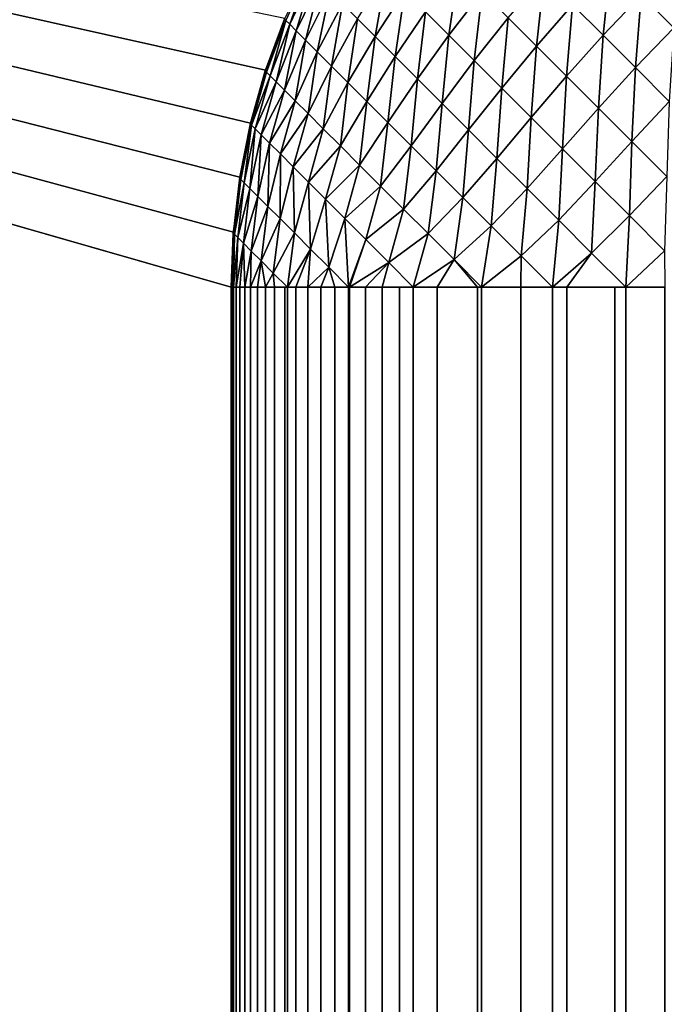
# Model space of a CAD drawing. Extents: x -226 to 226, y -900 to 900.
# Tile 472 of 656: x -170.69 to -168.58, y 874.35 to 877.58. Entities that reach past the tile are written whole.
import ezdxf

# ---------------------------------------------------------------- set-up
doc = ezdxf.new("R2010")
doc.units = 0
doc.header["$LTSCALE"] = 65.185185
for name, color, linetype in [('287', 7, 'CONTINUOUS'), ('294', 7, 'CONTINUOUS'), ('317', 7, 'CONTINUOUS'), ('324', 7, 'CONTINUOUS'), ('363', 7, 'CONTINUOUS'), ('429', 7, 'CONTINUOUS')]:
    doc.layers.add(name, color=color, linetype=linetype)

msp = doc.modelspace()

# ---------------------------------------------------------------- linework, layer by layer
at = {"layer": '287', "color": 7, "linetype": 'CONTINUOUS'}
for points in [[(-170, -876.7), (-170, 876.7), (-170, -876.7, -22.7), (-170, -876.7)], [(-170, -876.7, -22.7), (-170, 876.7), (-170, 0, -22.7), (-170, -876.7, -22.7)], [(-170, 0, -22.7), (-170, 876.7), (-170, 876.7, -22.7), (-170, 0, -22.7)]]:
    msp.add_3dface(points, dxfattribs=at)
at = {"layer": '294', "color": 7, "linetype": 'CONTINUOUS'}
for points in [[(-169.8874, 877.4107), (-169.8249, 877.5802), (-169.8874, 877.4107, -22.7), (-169.8874, 877.4107)], [(-169.8874, 877.4107, -22.7), (-169.8249, 877.5802), (-169.8259, 877.5778, -22.7), (-169.8874, 877.4107, -22.7)], [(-169.9365, 877.2369), (-169.8874, 877.4107), (-169.9365, 877.2369, -22.7), (-169.9365, 877.2369)], [(-169.9365, 877.2369, -22.7), (-169.8874, 877.4107), (-169.8883, 877.4082, -22.7), (-169.9365, 877.2369, -22.7)], [(-169.8883, 877.4082, -22.7), (-169.8874, 877.4107), (-169.8874, 877.4107, -22.7), (-169.8883, 877.4082, -22.7)], [(-169.9717, 877.0598), (-169.9365, 877.2369), (-169.9717, 877.0598, -22.7), (-169.9717, 877.0598)], [(-169.9717, 877.0598, -22.7), (-169.9365, 877.2369), (-169.9371, 877.2341, -22.7), (-169.9717, 877.0598, -22.7)], [(-169.9371, 877.2341, -22.7), (-169.9365, 877.2369), (-169.9365, 877.2369, -22.7), (-169.9371, 877.2341, -22.7)], [(-169.9929, 876.8805), (-169.9717, 877.0598), (-169.9929, 876.8805, -22.7), (-169.9929, 876.8805)], [(-169.9929, 876.8805, -22.7), (-169.9717, 877.0598), (-169.9722, 877.0568, -22.7), (-169.9929, 876.8805, -22.7)], [(-169.9722, 877.0568, -22.7), (-169.9717, 877.0598), (-169.9717, 877.0598, -22.7), (-169.9722, 877.0568, -22.7)], [(-170, 876.7), (-169.9929, 876.8805), (-170, 876.7, -22.7), (-170, 876.7)], [(-170, 876.7, -22.7), (-169.9929, 876.8805), (-169.9932, 876.8772, -22.7), (-170, 876.7, -22.7)], [(-169.9932, 876.8772, -22.7), (-169.9929, 876.8805), (-169.9929, 876.8805, -22.7), (-169.9932, 876.8772, -22.7)]]:
    msp.add_3dface(points, dxfattribs=at)
at = {"layer": '317', "color": 7, "linetype": 'CONTINUOUS'}
for points in [[(-169.9982, 876.7, -22.7903), (-169.9929, 876.7, -22.8805), (-170, 0, -22.7), (-169.9982, 876.7, -22.7903)], [(-170, 0, -22.7), (-170, 876.7, -22.7), (-169.9982, 876.7, -22.7903), (-170, 0, -22.7)], [(-169.9136, 876.7, -23.3243), (-169.9069, -876.7, -23.3478), (-170, 0, -22.7), (-169.9136, 876.7, -23.3243)], [(-169.9365, 876.7, -23.2369), (-169.9136, 876.7, -23.3243), (-170, 0, -22.7), (-169.9365, 876.7, -23.2369)], [(-169.9558, 876.7, -23.1487), (-169.9365, 876.7, -23.2369), (-170, 0, -22.7), (-169.9558, 876.7, -23.1487)], [(-169.9717, 876.7, -23.0598), (-169.9558, 876.7, -23.1487), (-170, 0, -22.7), (-169.9717, 876.7, -23.0598)], [(-169.9841, 876.7, -22.9703), (-169.9717, 876.7, -23.0598), (-170, 0, -22.7), (-169.9841, 876.7, -22.9703)], [(-169.9929, 876.7, -22.8805), (-169.9841, 876.7, -22.9703), (-170, 0, -22.7), (-169.9929, 876.7, -22.8805)], [(-169.9136, 876.7, -23.3243), (-169.8874, 876.7, -23.4107), (-169.9069, -876.7, -23.3478), (-169.9136, 876.7, -23.3243)], [(-169.9069, -876.7, -23.3478), (-169.8874, 876.7, -23.4107), (-169.8874, -876.7, -23.4107), (-169.9069, -876.7, -23.3478)], [(-169.8874, 876.7, -23.4107), (-169.8578, 876.7, -23.4961), (-169.8874, -876.7, -23.4107), (-169.8874, 876.7, -23.4107)], [(-169.8874, -876.7, -23.4107), (-169.8578, 876.7, -23.4961), (-169.8633, -876.7, -23.4812), (-169.8874, -876.7, -23.4107)], [(-169.8578, 876.7, -23.4961), (-169.8249, 876.7, -23.5802), (-169.8633, -876.7, -23.4812), (-169.8578, 876.7, -23.4961)], [(-169.8633, -876.7, -23.4812), (-169.8249, 876.7, -23.5802), (-169.8249, -876.7, -23.5802), (-169.8633, -876.7, -23.4812)], [(-169.8249, 876.7, -23.5802), (-169.8162, 876.7, -23.6009), (-169.8249, -876.7, -23.5802), (-169.8249, 876.7, -23.5802)], [(-169.8249, -876.7, -23.5802), (-169.8162, 876.7, -23.6009), (-169.8097, -876.7, -23.616), (-169.8249, -876.7, -23.5802)], [(-169.8162, 876.7, -23.6009), (-169.7887, 876.7, -23.6629), (-169.8097, -876.7, -23.616), (-169.8162, 876.7, -23.6009)], [(-169.7887, 876.7, -23.6629), (-169.7493, 876.7, -23.7442), (-169.8097, -876.7, -23.616), (-169.7887, 876.7, -23.6629)], [(-169.8097, -876.7, -23.616), (-169.7493, 876.7, -23.7442), (-169.7493, -876.7, -23.7442), (-169.8097, -876.7, -23.616)], [(-169.7493, 876.7, -23.7442), (-169.7067, 876.7, -23.8238), (-169.7493, -876.7, -23.7442), (-169.7493, 876.7, -23.7442)], [(-169.7493, -876.7, -23.7442), (-169.7067, 876.7, -23.8238), (-169.7452, -876.7, -23.7522), (-169.7493, -876.7, -23.7442)], [(-169.7452, -876.7, -23.7522), (-169.7067, 876.7, -23.8238), (-169.668, -876.7, -23.8904), (-169.7452, -876.7, -23.7522)], [(-169.7067, 876.7, -23.8238), (-169.6611, 876.7, -23.9017), (-169.668, -876.7, -23.8904), (-169.7067, 876.7, -23.8238)], [(-169.668, -876.7, -23.8904), (-169.6611, 876.7, -23.9017), (-169.6611, -876.7, -23.9017), (-169.668, -876.7, -23.8904)], [(-169.6155, 876.7, -23.9732), (-169.6124, 876.7, -23.9778), (-169.6611, -876.7, -23.9017), (-169.6155, 876.7, -23.9732)], [(-169.6611, -876.7, -23.9017), (-169.6124, 876.7, -23.9778), (-169.5767, -876.7, -24.0297), (-169.6611, -876.7, -23.9017)], [(-169.6611, 876.7, -23.9017), (-169.6155, 876.7, -23.9732), (-169.6611, -876.7, -23.9017), (-169.6611, 876.7, -23.9017)], [(-169.6124, 876.7, -23.9778), (-169.5607, 876.7, -24.0519), (-169.5767, -876.7, -24.0297), (-169.6124, 876.7, -23.9778)], [(-169.5767, -876.7, -24.0297), (-169.5607, 876.7, -24.0519), (-169.5607, -876.7, -24.0519), (-169.5767, -876.7, -24.0297)], [(-169.5607, 876.7, -24.0519), (-169.5062, 876.7, -24.1239), (-169.5607, -876.7, -24.0519), (-169.5607, 876.7, -24.0519)], [(-169.5607, -876.7, -24.0519), (-169.5062, 876.7, -24.1239), (-169.47, -876.7, -24.1687), (-169.5607, -876.7, -24.0519)], [(-169.5062, 876.7, -24.1239), (-169.4489, 876.7, -24.1937), (-169.47, -876.7, -24.1687), (-169.5062, 876.7, -24.1239)], [(-169.47, -876.7, -24.1687), (-169.4489, 876.7, -24.1937), (-169.4489, -876.7, -24.1937), (-169.47, -876.7, -24.1687)], [(-169.4489, 876.7, -24.1937), (-169.4039, 876.7, -24.245), (-169.4489, -876.7, -24.1937), (-169.4489, 876.7, -24.1937)], [(-169.4489, -876.7, -24.1937), (-169.4039, 876.7, -24.245), (-169.3463, -876.7, -24.3061), (-169.4489, -876.7, -24.1937)], [(-169.4039, 876.7, -24.245), (-169.3263, 876.7, -24.3263), (-169.3463, -876.7, -24.3061), (-169.4039, 876.7, -24.245)], [(-169.3463, -876.7, -24.3061), (-169.3263, 876.7, -24.3263), (-169.3263, -876.7, -24.3263), (-169.3463, -876.7, -24.3061)], [(-169.3263, 876.7, -24.3263), (-169.1937, 876.7, -24.4489), (-169.3263, -876.7, -24.3263), (-169.3263, 876.7, -24.3263)], [(-169.3263, -876.7, -24.3263), (-169.1937, 876.7, -24.4489), (-169.2042, -876.7, -24.4399), (-169.3263, -876.7, -24.3263)], [(-169.2042, -876.7, -24.4399), (-169.1937, 876.7, -24.4489), (-169.1937, -876.7, -24.4489), (-169.2042, -876.7, -24.4399)], [(-169.1803, 876.7, -24.4603), (-169.0519, 876.7, -24.5607), (-169.1937, -876.7, -24.4489), (-169.1803, 876.7, -24.4603)], [(-169.1937, -876.7, -24.4489), (-169.0519, 876.7, -24.5607), (-169.0519, -876.7, -24.5607), (-169.1937, -876.7, -24.4489)], [(-169.1937, 876.7, -24.4489), (-169.1803, 876.7, -24.4603), (-169.1937, -876.7, -24.4489), (-169.1937, 876.7, -24.4489)], [(-169.0519, 876.7, -24.5607), (-168.9485, 876.7, -24.6316), (-169.0519, -876.7, -24.5607), (-169.0519, 876.7, -24.5607)], [(-169.0519, -876.7, -24.5607), (-168.9485, 876.7, -24.6316), (-169.0422, -876.7, -24.5678), (-169.0519, -876.7, -24.5607)], [(-168.9485, 876.7, -24.6316), (-168.9017, 876.7, -24.6611), (-169.0422, -876.7, -24.5678), (-168.9485, 876.7, -24.6316)], [(-169.0422, -876.7, -24.5678), (-168.9017, 876.7, -24.6611), (-168.9017, -876.7, -24.6611), (-169.0422, -876.7, -24.5678)], [(-168.9017, 876.7, -24.6611), (-168.7442, 876.7, -24.7493), (-168.9017, -876.7, -24.6611), (-168.9017, 876.7, -24.6611)], [(-168.9017, -876.7, -24.6611), (-168.7442, 876.7, -24.7493), (-168.8592, -876.7, -24.6865), (-168.9017, -876.7, -24.6611)], [(-168.8592, -876.7, -24.6865), (-168.7442, 876.7, -24.7493), (-168.7442, -876.7, -24.7493), (-168.8592, -876.7, -24.6865)], [(-168.7442, 876.7, -24.7493), (-168.7086, 876.7, -24.7671), (-168.7442, -876.7, -24.7493), (-168.7442, 876.7, -24.7493)], [(-168.7442, -876.7, -24.7493), (-168.7086, 876.7, -24.7671), (-168.6565, -876.7, -24.7917), (-168.7442, -876.7, -24.7493)], [(-168.7086, 876.7, -24.7671), (-168.5802, 876.7, -24.8249), (-168.6565, -876.7, -24.7917), (-168.7086, 876.7, -24.7671)], [(-168.6565, -876.7, -24.7917), (-168.5802, 876.7, -24.8249), (-168.5802, -876.7, -24.8249), (-168.6565, -876.7, -24.7917)]]:
    msp.add_3dface(points, dxfattribs=at)
at = {"layer": '324', "color": 7, "linetype": 'CONTINUOUS'}
for points in [[(-169.8215, 877.5735, -22.8615), (-169.8259, 877.5778, -22.7), (-169.7458, 877.7375, -22.8691), (-169.8215, 877.5735, -22.8615)], [(-169.8085, 877.5605, -23.0221), (-169.8215, 877.5735, -22.8615), (-169.7458, 877.7375, -22.8691), (-169.8085, 877.5605, -23.0221)], [(-169.7319, 877.7236, -23.0371), (-169.8085, 877.5605, -23.0221), (-169.7458, 877.7375, -22.8691), (-169.7319, 877.7236, -23.0371)], [(-169.2878, 877.5255, -24.1448), (-169.3638, 877.6015, -24.0073), (-169.2564, 877.7448, -24.0327), (-169.2878, 877.5255, -24.1448)], [(-169.1786, 877.667, -24.1726), (-169.2878, 877.5255, -24.1448), (-169.2564, 877.7448, -24.0327), (-169.1786, 877.667, -24.1726)], [(-168.7827, 877.525, -24.5539), (-168.8826, 877.6248, -24.4425), (-168.7579, 877.7556, -24.4484), (-168.7827, 877.525, -24.5539)], [(-168.6577, 877.6554, -24.5602), (-168.7827, 877.525, -24.5539), (-168.7579, 877.7556, -24.4484), (-168.6577, 877.6554, -24.5602)], [(-168.5516, 877.5493, -24.6605), (-168.6577, 877.6554, -24.5602), (-168.4898, 877.7429, -24.5917), (-168.5516, 877.5493, -24.6605)], [(-169.7869, 877.5388, -23.1808), (-169.8085, 877.5605, -23.0221), (-169.7319, 877.7236, -23.0371), (-169.7869, 877.5388, -23.1808)], [(-169.7089, 877.7006, -23.2032), (-169.7869, 877.5388, -23.1808), (-169.7319, 877.7236, -23.0371), (-169.7089, 877.7006, -23.2032)], [(-169.7568, 877.5088, -23.3368), (-169.7869, 877.5388, -23.1808), (-169.7089, 877.7006, -23.2032), (-169.7568, 877.5088, -23.3368)], [(-169.6769, 877.6686, -23.3662), (-169.7568, 877.5088, -23.3368), (-169.7089, 877.7006, -23.2032), (-169.6769, 877.6686, -23.3662)], [(-169.5289, 877.5206, -23.8276), (-169.5866, 877.5783, -23.6794), (-169.4919, 877.7296, -23.7094), (-169.5289, 877.5206, -23.8276)], [(-169.432, 877.6697, -23.8619), (-169.5289, 877.5206, -23.8276), (-169.4919, 877.7296, -23.7094), (-169.432, 877.6697, -23.8619)], [(-169.0011, 877.4895, -24.4245), (-169.0934, 877.5817, -24.3035), (-168.9759, 877.7182, -24.3203), (-169.0011, 877.4895, -24.4245)], [(-168.8826, 877.6248, -24.4425), (-169.0011, 877.4895, -24.4245), (-168.9759, 877.7182, -24.3203), (-168.8826, 877.6248, -24.4425)], [(-169.7184, 877.4704, -23.489), (-169.7568, 877.5088, -23.3368), (-169.6769, 877.6686, -23.3662), (-169.7184, 877.4704, -23.489)], [(-169.636, 877.6277, -23.5253), (-169.7184, 877.4704, -23.489), (-169.6769, 877.6686, -23.3662), (-169.636, 877.6277, -23.5253)], [(-169.4633, 877.455, -23.9691), (-169.5289, 877.5206, -23.8276), (-169.432, 877.6697, -23.8619), (-169.4633, 877.455, -23.9691)], [(-169.3638, 877.6015, -24.0073), (-169.4633, 877.455, -23.9691), (-169.432, 877.6697, -23.8619), (-169.3638, 877.6015, -24.0073)], [(-169.2044, 877.4421, -24.2735), (-169.2878, 877.5255, -24.1448), (-169.1786, 877.667, -24.1726), (-169.2044, 877.4421, -24.2735)], [(-169.0934, 877.5817, -24.3035), (-169.2044, 877.4421, -24.2735), (-169.1786, 877.667, -24.1726), (-169.0934, 877.5817, -24.3035)], [(-168.677, 877.4193, -24.654), (-168.7827, 877.525, -24.5539), (-168.6577, 877.6554, -24.5602), (-168.677, 877.4193, -24.654)], [(-168.5516, 877.5493, -24.6605), (-168.677, 877.4193, -24.654), (-168.6577, 877.6554, -24.5602), (-168.5516, 877.5493, -24.6605)], [(-169.672, 877.4239, -23.6367), (-169.7184, 877.4704, -23.489), (-169.636, 877.6277, -23.5253), (-169.672, 877.4239, -23.6367)], [(-169.5866, 877.5783, -23.6794), (-169.672, 877.4239, -23.6367), (-169.636, 877.6277, -23.5253), (-169.5866, 877.5783, -23.6794)], [(-168.9024, 877.3908, -24.5349), (-169.0011, 877.4895, -24.4245), (-168.8826, 877.6248, -24.4425), (-168.9024, 877.3908, -24.5349)], [(-168.7827, 877.525, -24.5539), (-168.9024, 877.3908, -24.5349), (-168.8826, 877.6248, -24.4425), (-168.7827, 877.525, -24.5539)], [(-169.8883, 877.4082, -22.7), (-169.8874, 877.4107, -22.7), (-169.8215, 877.5735, -22.8615), (-169.8883, 877.4082, -22.7)], [(-169.8843, 877.4042, -22.8512), (-169.8883, 877.4082, -22.7), (-169.8215, 877.5735, -22.8615), (-169.8843, 877.4042, -22.8512)], [(-169.8874, 877.4107, -22.7), (-169.8259, 877.5778, -22.7), (-169.8215, 877.5735, -22.8615), (-169.8874, 877.4107, -22.7)], [(-169.8725, 877.3924, -23.0015), (-169.8843, 877.4042, -22.8512), (-169.8215, 877.5735, -22.8615), (-169.8725, 877.3924, -23.0015)], [(-169.8085, 877.5605, -23.0221), (-169.8725, 877.3924, -23.0015), (-169.8215, 877.5735, -22.8615), (-169.8085, 877.5605, -23.0221)], [(-169.6177, 877.3696, -23.7789), (-169.672, 877.4239, -23.6367), (-169.5866, 877.5783, -23.6794), (-169.6177, 877.3696, -23.7789)], [(-169.5289, 877.5206, -23.8276), (-169.6177, 877.3696, -23.7789), (-169.5866, 877.5783, -23.6794), (-169.5289, 877.5206, -23.8276)], [(-169.3902, 877.3819, -24.103), (-169.4633, 877.455, -23.9691), (-169.3638, 877.6015, -24.0073), (-169.3902, 877.3819, -24.103)], [(-169.2878, 877.5255, -24.1448), (-169.3902, 877.3819, -24.103), (-169.3638, 877.6015, -24.0073), (-169.2878, 877.5255, -24.1448)], [(-169.1143, 877.352, -24.3926), (-169.2044, 877.4421, -24.2735), (-169.0934, 877.5817, -24.3035), (-169.1143, 877.352, -24.3926)], [(-169.0011, 877.4895, -24.4245), (-169.1143, 877.352, -24.3926), (-169.0934, 877.5817, -24.3035), (-169.0011, 877.4895, -24.4245)], [(-169.8529, 877.3727, -23.1502), (-169.8725, 877.3924, -23.0015), (-169.8085, 877.5605, -23.0221), (-169.8529, 877.3727, -23.1502)], [(-169.7869, 877.5388, -23.1808), (-169.8529, 877.3727, -23.1502), (-169.8085, 877.5605, -23.0221), (-169.7869, 877.5388, -23.1808)], [(-169.8255, 877.3454, -23.2964), (-169.8529, 877.3727, -23.1502), (-169.7869, 877.5388, -23.1808), (-169.8255, 877.3454, -23.2964)], [(-169.7568, 877.5088, -23.3368), (-169.8255, 877.3454, -23.2964), (-169.7869, 877.5388, -23.1808), (-169.7568, 877.5088, -23.3368)], [(-168.5661, 877.3084, -24.742), (-168.677, 877.4193, -24.654), (-168.5516, 877.5493, -24.6605), (-168.5661, 877.3084, -24.742)], [(-169.7906, 877.3105, -23.4394), (-169.8255, 877.3454, -23.2964), (-169.7568, 877.5088, -23.3368), (-169.7906, 877.3105, -23.4394)], [(-169.7184, 877.4704, -23.489), (-169.7906, 877.3105, -23.4394), (-169.7568, 877.5088, -23.3368), (-169.7184, 877.4704, -23.489)], [(-169.5559, 877.3079, -23.9149), (-169.6177, 877.3696, -23.7789), (-169.5289, 877.5206, -23.8276), (-169.5559, 877.3079, -23.9149)], [(-169.4633, 877.455, -23.9691), (-169.5559, 877.3079, -23.9149), (-169.5289, 877.5206, -23.8276), (-169.4633, 877.455, -23.9691)], [(-169.3099, 877.3016, -24.2285), (-169.3902, 877.3819, -24.103), (-169.2878, 877.5255, -24.1448), (-169.3099, 877.3016, -24.2285)], [(-169.2044, 877.4421, -24.2735), (-169.3099, 877.3016, -24.2285), (-169.2878, 877.5255, -24.1448), (-169.2044, 877.4421, -24.2735)], [(-168.7979, 877.2863, -24.6341), (-168.9024, 877.3908, -24.5349), (-168.7827, 877.525, -24.5539), (-168.7979, 877.2863, -24.6341)], [(-168.677, 877.4193, -24.654), (-168.7979, 877.2863, -24.6341), (-168.7827, 877.525, -24.5539), (-168.677, 877.4193, -24.654)], [(-169.0178, 877.2555, -24.5014), (-169.1143, 877.352, -24.3926), (-169.0011, 877.4895, -24.4245), (-169.0178, 877.2555, -24.5014)], [(-168.9024, 877.3908, -24.5349), (-169.0178, 877.2555, -24.5014), (-169.0011, 877.4895, -24.4245), (-168.9024, 877.3908, -24.5349)], [(-169.7483, 877.2682, -23.5783), (-169.7906, 877.3105, -23.4394), (-169.7184, 877.4704, -23.489), (-169.7483, 877.2682, -23.5783)], [(-169.672, 877.4239, -23.6367), (-169.7483, 877.2682, -23.5783), (-169.7184, 877.4704, -23.489), (-169.672, 877.4239, -23.6367)], [(-169.487, 877.239, -24.0439), (-169.5559, 877.3079, -23.9149), (-169.4633, 877.455, -23.9691), (-169.487, 877.239, -24.0439)], [(-169.3902, 877.3819, -24.103), (-169.487, 877.239, -24.0439), (-169.4633, 877.455, -23.9691), (-169.3902, 877.3819, -24.103)], [(-169.223, 877.2147, -24.3448), (-169.3099, 877.3016, -24.2285), (-169.2044, 877.4421, -24.2735), (-169.223, 877.2147, -24.3448)], [(-169.1143, 877.352, -24.3926), (-169.223, 877.2147, -24.3448), (-169.2044, 877.4421, -24.2735), (-169.1143, 877.352, -24.3926)], [(-169.6989, 877.2188, -23.7125), (-169.7483, 877.2682, -23.5783), (-169.672, 877.4239, -23.6367), (-169.6989, 877.2188, -23.7125)], [(-169.6177, 877.3696, -23.7789), (-169.6989, 877.2188, -23.7125), (-169.672, 877.4239, -23.6367), (-169.6177, 877.3696, -23.7789)], [(-168.6882, 877.1766, -24.7214), (-168.7979, 877.2863, -24.6341), (-168.677, 877.4193, -24.654), (-168.6882, 877.1766, -24.7214)], [(-168.5661, 877.3084, -24.742), (-168.6882, 877.1766, -24.7214), (-168.677, 877.4193, -24.654), (-168.5661, 877.3084, -24.742)], [(-169.9371, 877.2341, -22.7), (-169.9365, 877.2369, -22.7), (-169.8843, 877.4042, -22.8512), (-169.9371, 877.2341, -22.7)], [(-169.9332, 877.2301, -22.8481), (-169.9371, 877.2341, -22.7), (-169.8843, 877.4042, -22.8512), (-169.9332, 877.2301, -22.8481)], [(-169.9365, 877.2369, -22.7), (-169.8883, 877.4082, -22.7), (-169.8843, 877.4042, -22.8512), (-169.9365, 877.2369, -22.7)], [(-169.8725, 877.3924, -23.0015), (-169.9332, 877.2301, -22.8481), (-169.8843, 877.4042, -22.8512), (-169.8725, 877.3924, -23.0015)], [(-169.9213, 877.2183, -22.9954), (-169.9332, 877.2301, -22.8481), (-169.8725, 877.3924, -23.0015), (-169.9213, 877.2183, -22.9954)], [(-169.8529, 877.3727, -23.1502), (-169.9213, 877.2183, -22.9954), (-169.8725, 877.3924, -23.0015), (-169.8529, 877.3727, -23.1502)], [(-169.4114, 877.1633, -24.1651), (-169.487, 877.239, -24.0439), (-169.3902, 877.3819, -24.103), (-169.4114, 877.1633, -24.1651)], [(-169.3099, 877.3016, -24.2285), (-169.4114, 877.1633, -24.1651), (-169.3902, 877.3819, -24.103), (-169.3099, 877.3016, -24.2285)], [(-168.9156, 877.1533, -24.5992), (-169.0178, 877.2555, -24.5014), (-168.9024, 877.3908, -24.5349), (-168.9156, 877.1533, -24.5992)], [(-168.7979, 877.2863, -24.6341), (-168.9156, 877.1533, -24.5992), (-168.9024, 877.3908, -24.5349), (-168.7979, 877.2863, -24.6341)], [(-169.9016, 877.1986, -23.141), (-169.9213, 877.2183, -22.9954), (-169.8529, 877.3727, -23.1502), (-169.9016, 877.1986, -23.141)], [(-169.8255, 877.3454, -23.2964), (-169.9016, 877.1986, -23.141), (-169.8529, 877.3727, -23.1502), (-169.8255, 877.3454, -23.2964)], [(-169.8741, 877.1711, -23.2841), (-169.9016, 877.1986, -23.141), (-169.8255, 877.3454, -23.2964), (-169.8741, 877.1711, -23.2841)], [(-169.7906, 877.3105, -23.4394), (-169.8741, 877.1711, -23.2841), (-169.8255, 877.3454, -23.2964), (-169.7906, 877.3105, -23.4394)], [(-169.6427, 877.1626, -23.8411), (-169.6989, 877.2188, -23.7125), (-169.6177, 877.3696, -23.7789), (-169.6427, 877.1626, -23.8411)], [(-169.5559, 877.3079, -23.9149), (-169.6427, 877.1626, -23.8411), (-169.6177, 877.3696, -23.7789), (-169.5559, 877.3079, -23.9149)], [(-169.13, 877.1217, -24.4513), (-169.223, 877.2147, -24.3448), (-169.1143, 877.352, -24.3926), (-169.13, 877.1217, -24.4513)], [(-169.0178, 877.2555, -24.5014), (-169.13, 877.1217, -24.4513), (-169.1143, 877.352, -24.3926), (-169.0178, 877.2555, -24.5014)], [(-169.8391, 877.1361, -23.4238), (-169.8741, 877.1711, -23.2841), (-169.7906, 877.3105, -23.4394), (-169.8391, 877.1361, -23.4238)], [(-169.7483, 877.2682, -23.5783), (-169.8391, 877.1361, -23.4238), (-169.7906, 877.3105, -23.4394), (-169.7483, 877.2682, -23.5783)], [(-169.5798, 877.0997, -23.9635), (-169.6427, 877.1626, -23.8411), (-169.5559, 877.3079, -23.9149), (-169.5798, 877.0997, -23.9635)], [(-169.487, 877.239, -24.0439), (-169.5798, 877.0997, -23.9635), (-169.5559, 877.3079, -23.9149), (-169.487, 877.239, -24.0439)], [(-169.3295, 877.0814, -24.2778), (-169.4114, 877.1633, -24.1651), (-169.3099, 877.3016, -24.2285), (-169.3295, 877.0814, -24.2778)], [(-169.223, 877.2147, -24.3448), (-169.3295, 877.0814, -24.2778), (-169.3099, 877.3016, -24.2285), (-169.223, 877.2147, -24.3448)], [(-168.8083, 877.046, -24.6854), (-168.9156, 877.1533, -24.5992), (-168.7979, 877.2863, -24.6341), (-168.8083, 877.046, -24.6854)], [(-168.6882, 877.1766, -24.7214), (-168.8083, 877.046, -24.6854), (-168.7979, 877.2863, -24.6341), (-168.6882, 877.1766, -24.7214)], [(-168.5741, 877.0625, -24.7963), (-168.6882, 877.1766, -24.7214), (-168.5661, 877.3084, -24.742), (-168.5741, 877.0625, -24.7963)], [(-169.7968, 877.0938, -23.5594), (-169.8391, 877.1361, -23.4238), (-169.7483, 877.2682, -23.5783), (-169.7968, 877.0938, -23.5594)], [(-169.6989, 877.2188, -23.7125), (-169.7968, 877.0938, -23.5594), (-169.7483, 877.2682, -23.5783), (-169.6989, 877.2188, -23.7125)], [(-169.0315, 877.0232, -24.5473), (-169.13, 877.1217, -24.4513), (-169.0178, 877.2555, -24.5014), (-169.0315, 877.0232, -24.5473)], [(-168.9156, 877.1533, -24.5992), (-169.0315, 877.0232, -24.5473), (-169.0178, 877.2555, -24.5014), (-168.9156, 877.1533, -24.5992)], [(-169.9722, 877.0568, -22.7), (-169.9717, 877.0598, -22.7), (-169.9332, 877.2301, -22.8481), (-169.9722, 877.0568, -22.7)], [(-169.9684, 877.053, -22.8401), (-169.9722, 877.0568, -22.7), (-169.9332, 877.2301, -22.8481), (-169.9684, 877.053, -22.8401)], [(-169.9717, 877.0598, -22.7), (-169.9371, 877.2341, -22.7), (-169.9332, 877.2301, -22.8481), (-169.9717, 877.0598, -22.7)], [(-169.9572, 877.0418, -22.9794), (-169.9684, 877.053, -22.8401), (-169.9332, 877.2301, -22.8481), (-169.9572, 877.0418, -22.9794)], [(-169.9213, 877.2183, -22.9954), (-169.9572, 877.0418, -22.9794), (-169.9332, 877.2301, -22.8481), (-169.9213, 877.2183, -22.9954)], [(-169.9386, 877.0232, -23.1172), (-169.9572, 877.0418, -22.9794), (-169.9213, 877.2183, -22.9954), (-169.9386, 877.0232, -23.1172)], [(-169.9016, 877.1986, -23.141), (-169.9386, 877.0232, -23.1172), (-169.9213, 877.2183, -22.9954), (-169.9016, 877.1986, -23.141)], [(-169.7473, 877.0443, -23.6901), (-169.7968, 877.0938, -23.5594), (-169.6989, 877.2188, -23.7125), (-169.7473, 877.0443, -23.6901)], [(-169.6427, 877.1626, -23.8411), (-169.7473, 877.0443, -23.6901), (-169.6989, 877.2188, -23.7125), (-169.6427, 877.1626, -23.8411)], [(-169.5108, 877.0307, -24.079), (-169.5798, 877.0997, -23.9635), (-169.487, 877.239, -24.0439), (-169.5108, 877.0307, -24.079)], [(-169.4114, 877.1633, -24.1651), (-169.5108, 877.0307, -24.079), (-169.487, 877.239, -24.0439), (-169.4114, 877.1633, -24.1651)], [(-169.9128, 876.9974, -23.2525), (-169.9386, 877.0232, -23.1172), (-169.9016, 877.1986, -23.141), (-169.9128, 876.9974, -23.2525)], [(-169.8741, 877.1711, -23.2841), (-169.9128, 876.9974, -23.2525), (-169.9016, 877.1986, -23.141), (-169.8741, 877.1711, -23.2841)], [(-169.2417, 876.9937, -24.3813), (-169.3295, 877.0814, -24.2778), (-169.223, 877.2147, -24.3448), (-169.2417, 876.9937, -24.3813)], [(-169.13, 877.1217, -24.4513), (-169.2417, 876.9937, -24.3813), (-169.223, 877.2147, -24.3448), (-169.13, 877.1217, -24.4513)], [(-169.8797, 876.9643, -23.3847), (-169.9128, 876.9974, -23.2525), (-169.8741, 877.1711, -23.2841), (-169.8797, 876.9643, -23.3847)], [(-169.8391, 877.1361, -23.4238), (-169.8797, 876.9643, -23.3847), (-169.8741, 877.1711, -23.2841), (-169.8391, 877.1361, -23.4238)], [(-169.6909, 876.9879, -23.8151), (-169.7473, 877.0443, -23.6901), (-169.6427, 877.1626, -23.8411), (-169.6909, 876.9879, -23.8151)], [(-169.5798, 877.0997, -23.9635), (-169.6909, 876.9879, -23.8151), (-169.6427, 877.1626, -23.8411), (-169.5798, 877.0997, -23.9635)], [(-169.4359, 876.9558, -24.187), (-169.5108, 877.0307, -24.079), (-169.4114, 877.1633, -24.1651), (-169.4359, 876.9558, -24.187)], [(-169.3295, 877.0814, -24.2778), (-169.4359, 876.9558, -24.187), (-169.4114, 877.1633, -24.1651), (-169.3295, 877.0814, -24.2778)], [(-168.928, 876.9197, -24.6323), (-169.0315, 877.0232, -24.5473), (-168.9156, 877.1533, -24.5992), (-168.928, 876.9197, -24.6323)], [(-168.8083, 877.046, -24.6854), (-168.928, 876.9197, -24.6323), (-168.9156, 877.1533, -24.5992), (-168.8083, 877.046, -24.6854)], [(-168.6966, 876.9343, -24.7596), (-168.8083, 877.046, -24.6854), (-168.6882, 877.1766, -24.7214), (-168.6966, 876.9343, -24.7596)], [(-168.5741, 877.0625, -24.7963), (-168.6966, 876.9343, -24.7596), (-168.6882, 877.1766, -24.7214), (-168.5741, 877.0625, -24.7963)], [(-169.8398, 876.9244, -23.513), (-169.8797, 876.9643, -23.3847), (-169.8391, 877.1361, -23.4238), (-169.8398, 876.9244, -23.513)], [(-169.7968, 877.0938, -23.5594), (-169.8398, 876.9244, -23.513), (-169.8391, 877.1361, -23.4238), (-169.7968, 877.0938, -23.5594)], [(-169.1486, 876.9006, -24.4752), (-169.2417, 876.9937, -24.3813), (-169.13, 877.1217, -24.4513), (-169.1486, 876.9006, -24.4752)], [(-169.0315, 877.0232, -24.5473), (-169.1486, 876.9006, -24.4752), (-169.13, 877.1217, -24.4513), (-169.0315, 877.0232, -24.5473)], [(-169.7931, 876.8777, -23.6367), (-169.8398, 876.9244, -23.513), (-169.7968, 877.0938, -23.5594), (-169.7931, 876.8777, -23.6367)], [(-169.7473, 877.0443, -23.6901), (-169.7931, 876.8777, -23.6367), (-169.7968, 877.0938, -23.5594), (-169.7473, 877.0443, -23.6901)], [(-169.6281, 876.925, -23.9337), (-169.6909, 876.9879, -23.8151), (-169.5798, 877.0997, -23.9635), (-169.6281, 876.925, -23.9337)], [(-169.5108, 877.0307, -24.079), (-169.6281, 876.925, -23.9337), (-169.5798, 877.0997, -23.9635), (-169.5108, 877.0307, -24.079)], [(-169.9929, 876.8805, -22.7), (-169.9722, 877.0568, -22.7), (-169.9684, 877.053, -22.8401), (-169.9929, 876.8805, -22.7)], [(-169.3556, 876.8755, -24.2869), (-169.4359, 876.9558, -24.187), (-169.3295, 877.0814, -24.2778), (-169.3556, 876.8755, -24.2869)], [(-169.2417, 876.9937, -24.3813), (-169.3556, 876.8755, -24.2869), (-169.3295, 877.0814, -24.2778), (-169.2417, 876.9937, -24.3813)], [(-168.5812, 876.8189, -24.8212), (-168.6966, 876.9343, -24.7596), (-168.5741, 877.0625, -24.7963), (-168.5812, 876.8189, -24.8212)], [(-169.9932, 876.8772, -22.7), (-169.9929, 876.8805, -22.7), (-169.9684, 877.053, -22.8401), (-169.9932, 876.8772, -22.7)], [(-169.9895, 876.8735, -22.8351), (-169.9932, 876.8772, -22.7), (-169.9684, 877.053, -22.8401), (-169.9895, 876.8735, -22.8351)], [(-169.9572, 877.0418, -22.9794), (-169.9895, 876.8735, -22.8351), (-169.9684, 877.053, -22.8401), (-169.9572, 877.0418, -22.9794)], [(-169.9784, 876.8624, -22.9693), (-169.9895, 876.8735, -22.8351), (-169.9572, 877.0418, -22.9794), (-169.9784, 876.8624, -22.9693)], [(-169.9386, 877.0232, -23.1172), (-169.9784, 876.8624, -22.9693), (-169.9572, 877.0418, -22.9794), (-169.9386, 877.0232, -23.1172)], [(-169.96, 876.8441, -23.102), (-169.9784, 876.8624, -22.9693), (-169.9386, 877.0232, -23.1172), (-169.96, 876.8441, -23.102)], [(-169.9128, 876.9974, -23.2525), (-169.96, 876.8441, -23.102), (-169.9386, 877.0232, -23.1172), (-169.9128, 876.9974, -23.2525)], [(-169.7399, 876.8245, -23.7551), (-169.7931, 876.8777, -23.6367), (-169.7473, 877.0443, -23.6901), (-169.7399, 876.8245, -23.7551)], [(-169.6909, 876.9879, -23.8151), (-169.7399, 876.8245, -23.7551), (-169.7473, 877.0443, -23.6901), (-169.6909, 876.9879, -23.8151)], [(-169.559, 876.856, -24.0452), (-169.6281, 876.925, -23.9337), (-169.5108, 877.0307, -24.079), (-169.559, 876.856, -24.0452)], [(-169.4359, 876.9558, -24.187), (-169.559, 876.856, -24.0452), (-169.5108, 877.0307, -24.079), (-169.4359, 876.9558, -24.187)], [(-169.0508, 876.8027, -24.5587), (-169.1486, 876.9006, -24.4752), (-169.0315, 877.0232, -24.5473), (-169.0508, 876.8027, -24.5587)], [(-168.928, 876.9197, -24.6323), (-169.0508, 876.8027, -24.5587), (-169.0315, 877.0232, -24.5473), (-168.928, 876.9197, -24.6323)], [(-168.8202, 876.8119, -24.7056), (-168.928, 876.9197, -24.6323), (-168.8083, 877.046, -24.6854), (-168.8202, 876.8119, -24.7056)], [(-168.6966, 876.9343, -24.7596), (-168.8202, 876.8119, -24.7056), (-168.8083, 877.046, -24.6854), (-168.6966, 876.9343, -24.7596)], [(-169.9344, 876.8185, -23.2322), (-169.96, 876.8441, -23.102), (-169.9128, 876.9974, -23.2525), (-169.9344, 876.8185, -23.2322)], [(-169.8797, 876.9643, -23.3847), (-169.9344, 876.8185, -23.2322), (-169.9128, 876.9974, -23.2525), (-169.8797, 876.9643, -23.3847)], [(-169.2703, 876.7902, -24.3781), (-169.3556, 876.8755, -24.2869), (-169.2417, 876.9937, -24.3813), (-169.2703, 876.7902, -24.3781)], [(-169.1486, 876.9006, -24.4752), (-169.2703, 876.7902, -24.3781), (-169.2417, 876.9937, -24.3813), (-169.1486, 876.9006, -24.4752)], [(-169.9018, 876.7859, -23.3593), (-169.9344, 876.8185, -23.2322), (-169.8797, 876.9643, -23.3847), (-169.9018, 876.7859, -23.3593)], [(-169.8398, 876.9244, -23.513), (-169.9018, 876.7859, -23.3593), (-169.8797, 876.9643, -23.3847), (-169.8398, 876.9244, -23.513)], [(-169.6806, 876.7652, -23.8675), (-169.7399, 876.8245, -23.7551), (-169.6909, 876.9879, -23.8151), (-169.6806, 876.7652, -23.8675)], [(-169.6281, 876.925, -23.9337), (-169.6806, 876.7652, -23.8675), (-169.6909, 876.9879, -23.8151), (-169.6281, 876.925, -23.9337)], [(-169.4842, 876.7812, -24.1491), (-169.559, 876.856, -24.0452), (-169.4359, 876.9558, -24.187), (-169.4842, 876.7812, -24.1491)], [(-169.3556, 876.8755, -24.2869), (-169.4842, 876.7812, -24.1491), (-169.4359, 876.9558, -24.187), (-169.3556, 876.8755, -24.2869)], [(-168.7086, 876.7, -24.7671), (-168.8202, 876.8119, -24.7056), (-168.6966, 876.9343, -24.7596), (-168.7086, 876.7, -24.7671)], [(-168.5812, 876.8189, -24.8212), (-168.7086, 876.7, -24.7671), (-168.6966, 876.9343, -24.7596), (-168.5812, 876.8189, -24.8212)], [(-169.8623, 876.7464, -23.4824), (-169.9018, 876.7859, -23.3593), (-169.8398, 876.9244, -23.513), (-169.8623, 876.7464, -23.4824)], [(-169.7931, 876.8777, -23.6367), (-169.8623, 876.7464, -23.4824), (-169.8398, 876.9244, -23.513), (-169.7931, 876.8777, -23.6367)], [(-169.6155, 876.7, -23.9732), (-169.6806, 876.7652, -23.8675), (-169.6281, 876.925, -23.9337), (-169.6155, 876.7, -23.9732)], [(-169.559, 876.856, -24.0452), (-169.6155, 876.7, -23.9732), (-169.6281, 876.925, -23.9337), (-169.559, 876.856, -24.0452)], [(-169.1803, 876.7, -24.4603), (-169.2703, 876.7902, -24.3781), (-169.1486, 876.9006, -24.4752), (-169.1803, 876.7, -24.4603)], [(-169.0508, 876.8027, -24.5587), (-169.1803, 876.7, -24.4603), (-169.1486, 876.9006, -24.4752), (-169.0508, 876.8027, -24.5587)], [(-168.9485, 876.7, -24.6316), (-169.0508, 876.8027, -24.5587), (-168.928, 876.9197, -24.6323), (-168.9485, 876.7, -24.6316)], [(-168.8202, 876.8119, -24.7056), (-168.9485, 876.7, -24.6316), (-168.928, 876.9197, -24.6323), (-168.8202, 876.8119, -24.7056)], [(-170, 876.7, -22.7), (-169.9932, 876.8772, -22.7), (-169.9895, 876.8735, -22.8351), (-170, 876.7, -22.7)], [(-169.9982, 876.7, -22.7903), (-170, 876.7, -22.7), (-169.9895, 876.8735, -22.8351), (-169.9982, 876.7, -22.7903)], [(-169.9929, 876.7, -22.8805), (-169.9982, 876.7, -22.7903), (-169.9895, 876.8735, -22.8351), (-169.9929, 876.7, -22.8805)], [(-169.9784, 876.8624, -22.9693), (-169.9929, 876.7, -22.8805), (-169.9895, 876.8735, -22.8351), (-169.9784, 876.8624, -22.9693)], [(-169.9841, 876.7, -22.9703), (-169.9929, 876.7, -22.8805), (-169.9784, 876.8624, -22.9693), (-169.9841, 876.7, -22.9703)], [(-169.96, 876.8441, -23.102), (-169.9841, 876.7, -22.9703), (-169.9784, 876.8624, -22.9693), (-169.96, 876.8441, -23.102)], [(-169.8162, 876.7, -23.6009), (-169.8623, 876.7464, -23.4824), (-169.7931, 876.8777, -23.6367), (-169.8162, 876.7, -23.6009)], [(-169.7399, 876.8245, -23.7551), (-169.8162, 876.7, -23.6009), (-169.7931, 876.8777, -23.6367), (-169.7399, 876.8245, -23.7551)], [(-169.4039, 876.7, -24.245), (-169.4842, 876.7812, -24.1491), (-169.3556, 876.8755, -24.2869), (-169.4039, 876.7, -24.245)], [(-169.2703, 876.7902, -24.3781), (-169.4039, 876.7, -24.245), (-169.3556, 876.8755, -24.2869), (-169.2703, 876.7902, -24.3781)], [(-169.9717, 876.7, -23.0598), (-169.9841, 876.7, -22.9703), (-169.96, 876.8441, -23.102), (-169.9717, 876.7, -23.0598)], [(-169.9558, 876.7, -23.1487), (-169.9717, 876.7, -23.0598), (-169.96, 876.8441, -23.102), (-169.9558, 876.7, -23.1487)], [(-169.9344, 876.8185, -23.2322), (-169.9558, 876.7, -23.1487), (-169.96, 876.8441, -23.102), (-169.9344, 876.8185, -23.2322)], [(-169.6124, 876.7, -23.9778), (-169.6155, 876.7, -23.9732), (-169.559, 876.856, -24.0452), (-169.6124, 876.7, -23.9778)], [(-169.4842, 876.7812, -24.1491), (-169.6124, 876.7, -23.9778), (-169.559, 876.856, -24.0452), (-169.4842, 876.7812, -24.1491)], [(-169.9365, 876.7, -23.2369), (-169.9558, 876.7, -23.1487), (-169.9344, 876.8185, -23.2322), (-169.9365, 876.7, -23.2369)], [(-169.9018, 876.7859, -23.3593), (-169.9365, 876.7, -23.2369), (-169.9344, 876.8185, -23.2322), (-169.9018, 876.7859, -23.3593)], [(-169.7887, 876.7, -23.6629), (-169.8162, 876.7, -23.6009), (-169.7399, 876.8245, -23.7551), (-169.7887, 876.7, -23.6629)], [(-169.7493, 876.7, -23.7442), (-169.7887, 876.7, -23.6629), (-169.7399, 876.8245, -23.7551), (-169.7493, 876.7, -23.7442)], [(-169.6806, 876.7652, -23.8675), (-169.7493, 876.7, -23.7442), (-169.7399, 876.8245, -23.7551), (-169.6806, 876.7652, -23.8675)], [(-169.0519, 876.7, -24.5607), (-169.1803, 876.7, -24.4603), (-169.0508, 876.8027, -24.5587), (-169.0519, 876.7, -24.5607)], [(-168.9485, 876.7, -24.6316), (-169.0519, 876.7, -24.5607), (-169.0508, 876.8027, -24.5587), (-168.9485, 876.7, -24.6316)], [(-168.9017, 876.7, -24.6611), (-168.9485, 876.7, -24.6316), (-168.8202, 876.8119, -24.7056), (-168.9017, 876.7, -24.6611)], [(-168.7086, 876.7, -24.7671), (-168.9017, 876.7, -24.6611), (-168.8202, 876.8119, -24.7056), (-168.7086, 876.7, -24.7671)], [(-168.5802, 876.7, -24.8249), (-168.7086, 876.7, -24.7671), (-168.5812, 876.8189, -24.8212), (-168.5802, 876.7, -24.8249)], [(-169.9136, 876.7, -23.3243), (-169.9365, 876.7, -23.2369), (-169.9018, 876.7859, -23.3593), (-169.9136, 876.7, -23.3243)], [(-169.8874, 876.7, -23.4107), (-169.9136, 876.7, -23.3243), (-169.9018, 876.7859, -23.3593), (-169.8874, 876.7, -23.4107)], [(-169.8623, 876.7464, -23.4824), (-169.8874, 876.7, -23.4107), (-169.9018, 876.7859, -23.3593), (-169.8623, 876.7464, -23.4824)], [(-169.7067, 876.7, -23.8238), (-169.7493, 876.7, -23.7442), (-169.6806, 876.7652, -23.8675), (-169.7067, 876.7, -23.8238)], [(-169.6611, 876.7, -23.9017), (-169.7067, 876.7, -23.8238), (-169.6806, 876.7652, -23.8675), (-169.6611, 876.7, -23.9017)], [(-169.6155, 876.7, -23.9732), (-169.6611, 876.7, -23.9017), (-169.6806, 876.7652, -23.8675), (-169.6155, 876.7, -23.9732)], [(-169.5607, 876.7, -24.0519), (-169.6124, 876.7, -23.9778), (-169.4842, 876.7812, -24.1491), (-169.5607, 876.7, -24.0519)], [(-169.5062, 876.7, -24.1239), (-169.5607, 876.7, -24.0519), (-169.4842, 876.7812, -24.1491), (-169.5062, 876.7, -24.1239)], [(-169.4039, 876.7, -24.245), (-169.5062, 876.7, -24.1239), (-169.4842, 876.7812, -24.1491), (-169.4039, 876.7, -24.245)], [(-169.3263, 876.7, -24.3263), (-169.4039, 876.7, -24.245), (-169.2703, 876.7902, -24.3781), (-169.3263, 876.7, -24.3263)], [(-169.1937, 876.7, -24.4489), (-169.3263, 876.7, -24.3263), (-169.2703, 876.7902, -24.3781), (-169.1937, 876.7, -24.4489)], [(-169.1803, 876.7, -24.4603), (-169.1937, 876.7, -24.4489), (-169.2703, 876.7902, -24.3781), (-169.1803, 876.7, -24.4603)], [(-169.8578, 876.7, -23.4961), (-169.8874, 876.7, -23.4107), (-169.8623, 876.7464, -23.4824), (-169.8578, 876.7, -23.4961)], [(-169.8162, 876.7, -23.6009), (-169.8578, 876.7, -23.4961), (-169.8623, 876.7464, -23.4824), (-169.8162, 876.7, -23.6009)], [(-169.8162, 876.7, -23.6009), (-169.8249, 876.7, -23.5802), (-169.8578, 876.7, -23.4961), (-169.8162, 876.7, -23.6009)], [(-169.4039, 876.7, -24.245), (-169.4489, 876.7, -24.1937), (-169.5062, 876.7, -24.1239), (-169.4039, 876.7, -24.245)], [(-168.7086, 876.7, -24.7671), (-168.7442, 876.7, -24.7493), (-168.9017, 876.7, -24.6611), (-168.7086, 876.7, -24.7671)]]:
    msp.add_3dface(points, dxfattribs=at)
at = {"layer": '363', "color": 7, "linetype": 'CONTINUOUS'}
for points in [[(-181.5, -880), (-181.5, 880), (-170, -876.7), (-181.5, -880)], [(-170, -876.7), (-181.5, 880), (-170, 876.7), (-170, -876.7)], [(-170, 876.7), (-181.5, 880), (-169.9929, 876.8805), (-170, 876.7)], [(-169.9929, 876.8805), (-181.5, 880), (-169.9717, 877.0598), (-169.9929, 876.8805)], [(-169.9717, 877.0598), (-181.5, 880), (-169.9365, 877.2369), (-169.9717, 877.0598)], [(-169.9365, 877.2369), (-181.5, 880), (-169.8874, 877.4107), (-169.9365, 877.2369)], [(-169.8874, 877.4107), (-181.5, 880), (-169.8249, 877.5802), (-169.8874, 877.4107)]]:
    msp.add_3dface(points, dxfattribs=at)
at = {"layer": '429', "color": 7, "linetype": 'CONTINUOUS'}
for points in [[(-168.25, 900, 1.9), (-174.25, 900, 1.9), (-174.25, 0, 1.9), (-168.25, 900, 1.9)], [(-168.25, 0, 1.9), (-168.25, 900, 1.9), (-174.25, 0, 1.9), (-168.25, 0, 1.9)]]:
    msp.add_3dface(points, dxfattribs=at)

doc.saveas('drawing.dxf')
